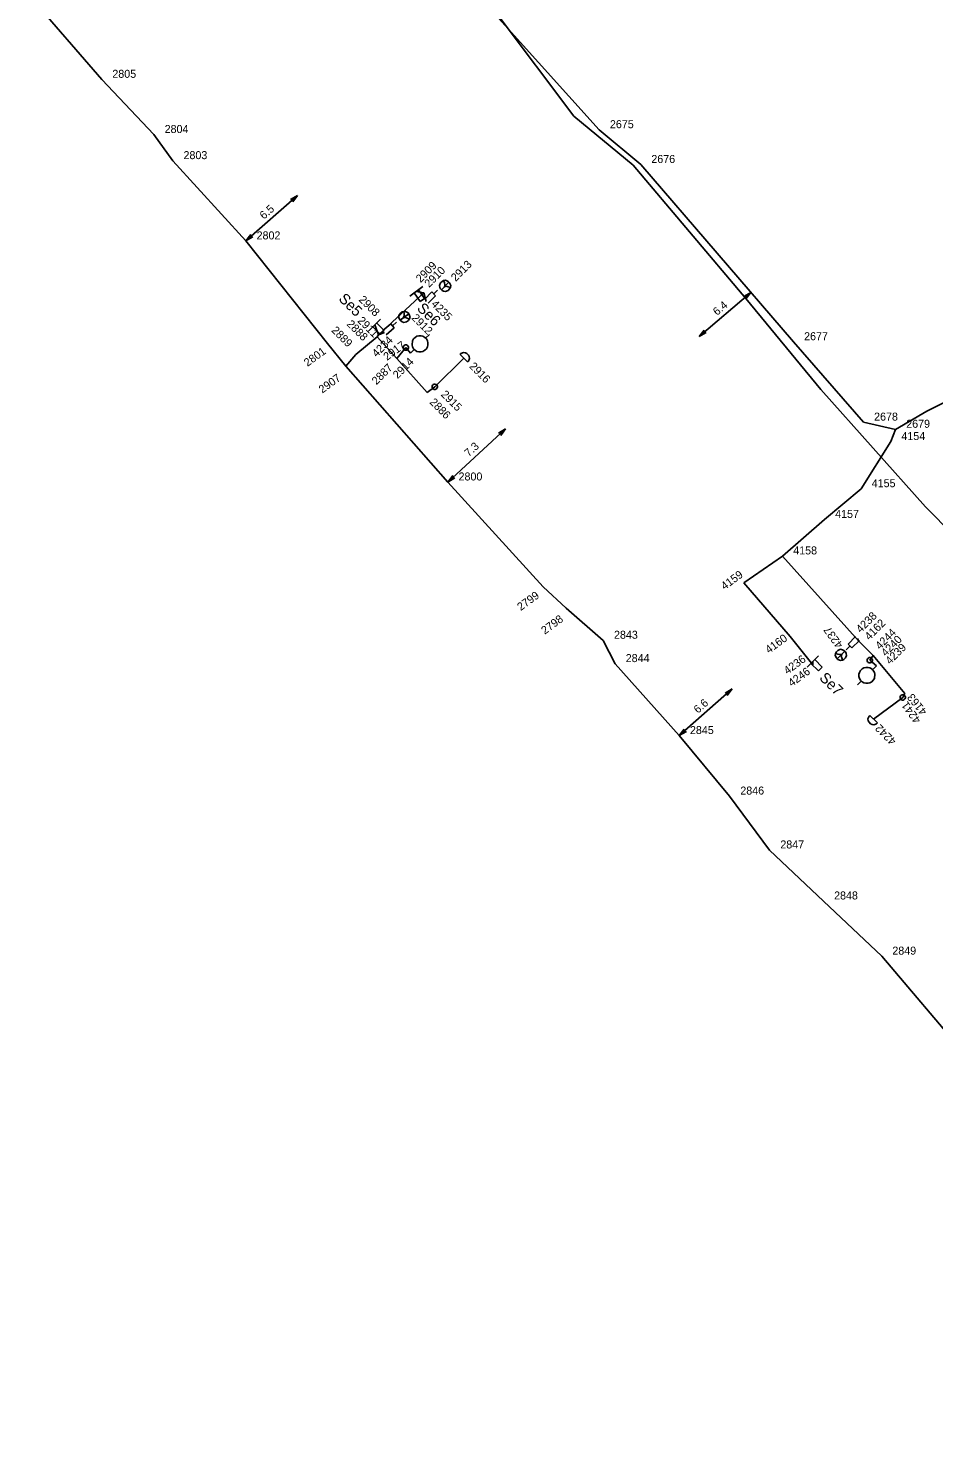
# Model space of a CAD drawing. Extents: x -535557 to -534097, y -1142175 to -1136716.
# Drawn here: x -535363.3 to -535278.4, y -1138601.5 to -1138469.4 of the extents above; entities that cross this region are included whole.
import ezdxf

# ---------------------------------------------------------------- set-up
doc = ezdxf.new("R2010")
doc.units = 0
for name, color, linetype in [('Default', 7, 'Continuous'), ('GIS_vektor_sdelovaci_kabely_CD', 7, 'Continuous'), ('SS_SZDC', 7, 'Continuous')]:
    doc.layers.add(name, color=color, linetype=linetype)

# ---------------------------------------------------------------- blocks, each defined once
blk = doc.blocks.new('POINT_DISPLAY')
at = {"layer": 'Default'}
blk.add_line((0, 0), (0, 0), dxfattribs=at)

msp = doc.modelspace()

# ---------------------------------------------------------------- linework, layer by layer
at = {"layer": 'GIS_vektor_sdelovaci_kabely_CD'}
msp.add_lwpolyline([(-535319.228, -1138468.225), (-535312.134, -1138477.681), (-535306.578, -1138482.264), (-535295.997, -1138494.75), (-535288.97, -1138503.271), (-535279.183, -1138514.276), (-535276.556, -1138516.936), (-535270.008, -1138523.859), (-535266.161, -1138527.963), (-535262.595, -1138534.859), (-535261.596, -1138536.721), (-535250.636, -1138550.535), (-535240.996, -1138561.428), (-535238.641, -1138562.108), (-535234.874, -1138566.378), (-535233.263, -1138567.105), (-535231.845, -1138569.165), (-535227.777, -1138573.592), (-535226.657, -1138576.911), (-535216.743, -1138588.55), (-535215.025, -1138590.318), (-535214.415, -1138590.897), (-535212.811, -1138593.077), (-535202.253, -1138605.902)], dxfattribs=at)
at = {"layer": 'SS_SZDC'}
for p, q in [((-535356.39, -1138474.229), (-535363.279, -1138466.27)), ((-535318.279, -1138469.5), (-535322.069, -1138465.28)), ((-535309.75, -1138478.95), (-535318.279, -1138469.5)), ((-535351.489, -1138479.399), (-535356.39, -1138474.229)), ((-535349.72, -1138481.85), (-535351.489, -1138479.399)), ((-535305.869, -1138482.209), (-535309.75, -1138478.95)), ((-535342.869, -1138489.37), (-535349.72, -1138481.85)), ((-535291.55, -1138498.819), (-535305.869, -1138482.209)), ((-535342.869, -1138489.37), (-535338.021, -1138485.099)), ((-535338.683, -1138485.482), (-535338.021, -1138485.099)), ((-535338.021, -1138485.099), (-535338.485, -1138485.707)), ((-535342.869, -1138489.37), (-535342.406, -1138488.761)), ((-535342.208, -1138488.986), (-535342.869, -1138489.37)), ((-535335.22, -1138498.959), (-535342.869, -1138489.37)), ((-535326.303, -1138493.649), (-535327.516, -1138494.53)), ((-535326.18, -1138494.239), (-535326.909, -1138494.09)), ((-535326.707, -1138493.943), (-535326.119, -1138494.752)), ((-535326.146, -1138494.853), (-535325.439, -1138494.146)), ((-535325.439, -1138494.146), (-535325.086, -1138494.499)), ((-535325.262, -1138494.322), (-535324.909, -1138493.969)), ((-535324.73, -1138493.544), (-535324.624, -1138493.297)), ((-535324.694, -1138493.721), (-535324.73, -1138493.544)), ((-535324.624, -1138493.862), (-535324.694, -1138493.721)), ((-535324.624, -1138493.297), (-535324.482, -1138493.155)), ((-535324.482, -1138494.004), (-535324.624, -1138493.862)), ((-535323.846, -1138493.226), (-535324.553, -1138493.933)), ((-535324.482, -1138493.155), (-535324.341, -1138493.085)), ((-535324.341, -1138494.074), (-535324.482, -1138494.004)), ((-535324.341, -1138493.085), (-535324.164, -1138493.049)), ((-535324.27, -1138493.297), (-535324.341, -1138493.085)), ((-535324.164, -1138494.11), (-535324.341, -1138494.074)), ((-535324.235, -1138493.473), (-535324.27, -1138493.297)), ((-535324.27, -1138493.65), (-535324.235, -1138493.473)), ((-535324.27, -1138493.65), (-535324.093, -1138493.615)), ((-535324.164, -1138493.049), (-535323.917, -1138493.155)), ((-535323.917, -1138494.004), (-535324.164, -1138494.11)), ((-535324.093, -1138493.615), (-535323.917, -1138493.65)), ((-535323.917, -1138493.155), (-535323.775, -1138493.297)), ((-535323.917, -1138493.65), (-535323.705, -1138493.721)), ((-535323.775, -1138493.862), (-535323.917, -1138494.004)), ((-535323.775, -1138493.297), (-535323.669, -1138493.544)), ((-535323.705, -1138493.721), (-535323.775, -1138493.862)), ((-535323.669, -1138493.544), (-535323.705, -1138493.721)), ((-535330.439, -1138498.159), (-535326.18, -1138494.239)), ((-535326.524, -1138495.045), (-535327.112, -1138494.236)), ((-535326.119, -1138494.752), (-535326.524, -1138495.045)), ((-535325.97, -1138495.03), (-535326.18, -1138494.239)), ((-535325.086, -1138494.499), (-535325.793, -1138495.206)), ((-535295.54, -1138494.191), (-535300.387, -1138498.326)), ((-535296.208, -1138494.564), (-535295.54, -1138494.191)), ((-535295.54, -1138494.191), (-535296.013, -1138494.792)), ((-535330.259, -1138496.709), (-535331.32, -1138497.77)), ((-535328.538, -1138496.362), (-535328.394, -1138496.134)), ((-535328.531, -1138496.542), (-535328.538, -1138496.362)), ((-535328.483, -1138496.692), (-535328.531, -1138496.542)), ((-535328.365, -1138496.854), (-535328.483, -1138496.692)), ((-535327.615, -1138496.186), (-535328.424, -1138496.773)), ((-535328.394, -1138496.134), (-535328.232, -1138496.016)), ((-535328.232, -1138496.016), (-535328.082, -1138495.968)), ((-535328.1, -1138496.538), (-535328.038, -1138496.369)), ((-535328.1, -1138496.538), (-535327.92, -1138496.531)), ((-535328.082, -1138495.968), (-535327.902, -1138495.961)), ((-535328.045, -1138496.189), (-535328.082, -1138495.968)), ((-535328.038, -1138496.369), (-535328.045, -1138496.189)), ((-535327.92, -1138496.531), (-535327.751, -1138496.594)), ((-535327.902, -1138495.961), (-535327.674, -1138496.105)), ((-535327.751, -1138496.594), (-535327.553, -1138496.697)), ((-535327.674, -1138496.105), (-535327.556, -1138496.267)), ((-535327.553, -1138496.697), (-535327.645, -1138496.825)), ((-535327.556, -1138496.267), (-535327.49, -1138496.528)), ((-535327.49, -1138496.528), (-535327.553, -1138496.697)), ((-535330.259, -1138498.123), (-535330.966, -1138497.416)), ((-535330.789, -1138497.239), (-535330.439, -1138498.159)), ((-535330.613, -1138497.063), (-535329.906, -1138497.77)), ((-535329.89, -1138497.959), (-535330.439, -1138498.159)), ((-535329.906, -1138497.77), (-535330.259, -1138498.123)), ((-535330.052, -1138497.769), (-535329.291, -1138497.12)), ((-535328.967, -1138497.5), (-535329.727, -1138498.15)), ((-535329.291, -1138497.12), (-535328.967, -1138497.5)), ((-535329.129, -1138497.31), (-535328.749, -1138496.985)), ((-535328.237, -1138496.946), (-535328.365, -1138496.854)), ((-535328.068, -1138497.009), (-535328.237, -1138496.946)), ((-535327.807, -1138496.943), (-535328.068, -1138497.009)), ((-535327.645, -1138496.825), (-535327.807, -1138496.943)), ((-535300.387, -1138498.326), (-535299.914, -1138497.725)), ((-535299.719, -1138497.954), (-535300.387, -1138498.326)), ((-535333.51, -1138501.11), (-535335.22, -1138498.959)), ((-535330.56, -1138498.35), (-535332.56, -1138500)), ((-535330.56, -1138498.35), (-535330.439, -1138498.159)), ((-535328.72, -1138500.37), (-535330.56, -1138498.35)), ((-535327.88, -1138499.35), (-535328.72, -1138500.37)), ((-535328.13, -1138499.3), (-535328.08, -1138499.2)), ((-535328.13, -1138499.4), (-535328.13, -1138499.3)), ((-535328.08, -1138499.5), (-535328.13, -1138499.4)), ((-535328.08, -1138499.2), (-535328.03, -1138499.15)), ((-535328.03, -1138499.15), (-535327.93, -1138499.1)), ((-535327.93, -1138499.1), (-535327.83, -1138499.1)), ((-535327.439, -1138499.889), (-535327.88, -1138499.35)), ((-535327.83, -1138499.1), (-535327.73, -1138499.15)), ((-535327.73, -1138499.15), (-535327.68, -1138499.2)), ((-535327.68, -1138499.2), (-535327.63, -1138499.3)), ((-535327.63, -1138499.4), (-535327.68, -1138499.5)), ((-535327.63, -1138499.3), (-535327.63, -1138499.4)), ((-535327.298, -1138499.112), (-535327.263, -1138498.723)), ((-535327.263, -1138499.288), (-535327.298, -1138499.112)), ((-535327.263, -1138498.723), (-535327.157, -1138498.546)), ((-535327.157, -1138499.465), (-535327.263, -1138499.288)), ((-535327.157, -1138498.546), (-535327.015, -1138498.405)), ((-535327.015, -1138498.405), (-535326.838, -1138498.299)), ((-535326.838, -1138498.299), (-535326.662, -1138498.263)), ((-535326.662, -1138498.263), (-535326.45, -1138498.263)), ((-535326.45, -1138498.263), (-535326.273, -1138498.299)), ((-535326.273, -1138498.299), (-535326.096, -1138498.405)), ((-535326.096, -1138498.405), (-535325.955, -1138498.546)), ((-535326.025, -1138498.475), (-535325.672, -1138498.122)), ((-535325.955, -1138498.546), (-535325.849, -1138498.723)), ((-535325.849, -1138499.288), (-535325.955, -1138499.465)), ((-535325.849, -1138498.723), (-535325.813, -1138498.9)), ((-535325.813, -1138499.112), (-535325.849, -1138499.288)), ((-535325.813, -1138498.9), (-535325.813, -1138499.112)), ((-535284.989, -1138506.35), (-535291.55, -1138498.819)), ((-535332.56, -1138500), (-535333.51, -1138501.11)), ((-535325.89, -1138503.579), (-535328.72, -1138500.37)), ((-535328.03, -1138499.55), (-535328.08, -1138499.5)), ((-535327.93, -1138499.6), (-535328.03, -1138499.55)), ((-535327.83, -1138499.6), (-535327.93, -1138499.6)), ((-535327.73, -1138499.55), (-535327.83, -1138499.6)), ((-535327.68, -1138499.5), (-535327.73, -1138499.55)), ((-535327.439, -1138499.889), (-535327.086, -1138499.536)), ((-535327.086, -1138499.536), (-535327.157, -1138499.465)), ((-535327.015, -1138499.607), (-535327.086, -1138499.536)), ((-535326.838, -1138499.713), (-535327.015, -1138499.607)), ((-535326.662, -1138499.748), (-535326.838, -1138499.713)), ((-535326.45, -1138499.748), (-535326.662, -1138499.748)), ((-535326.273, -1138499.713), (-535326.45, -1138499.748)), ((-535326.096, -1138499.607), (-535326.273, -1138499.713)), ((-535325.955, -1138499.465), (-535326.096, -1138499.607)), ((-535322.439, -1138500.35), (-535325.17, -1138503.02)), ((-535322.722, -1138499.925), (-535322.793, -1138499.996)), ((-535322.793, -1138499.996), (-535322.086, -1138500.703)), ((-535322.475, -1138499.819), (-535322.722, -1138499.925)), ((-535322.298, -1138499.855), (-535322.475, -1138499.819)), ((-535322.157, -1138499.925), (-535322.298, -1138499.855)), ((-535322.015, -1138500.067), (-535322.157, -1138499.925)), ((-535322.086, -1138500.703), (-535322.015, -1138500.632)), ((-535321.945, -1138500.208), (-535322.015, -1138500.067)), ((-535322.015, -1138500.632), (-535321.909, -1138500.385)), ((-535321.909, -1138500.385), (-535321.945, -1138500.208)), ((-535323.939, -1138511.959), (-535333.51, -1138501.11)), ((-535325.17, -1138503.02), (-535325.89, -1138503.579)), ((-535325.42, -1138502.97), (-535325.37, -1138502.87)), ((-535325.42, -1138503.07), (-535325.42, -1138502.97)), ((-535325.37, -1138503.17), (-535325.42, -1138503.07)), ((-535325.37, -1138502.87), (-535325.32, -1138502.82)), ((-535325.32, -1138503.22), (-535325.37, -1138503.17)), ((-535325.32, -1138502.82), (-535325.22, -1138502.77)), ((-535325.22, -1138503.27), (-535325.32, -1138503.22)), ((-535325.22, -1138502.77), (-535325.12, -1138502.77)), ((-535325.12, -1138503.27), (-535325.22, -1138503.27)), ((-535325.12, -1138502.77), (-535325.02, -1138502.82)), ((-535325.02, -1138503.22), (-535325.12, -1138503.27)), ((-535325.02, -1138502.82), (-535324.97, -1138502.87)), ((-535324.97, -1138503.17), (-535325.02, -1138503.22)), ((-535324.97, -1138502.87), (-535324.92, -1138502.97)), ((-535324.92, -1138503.07), (-535324.97, -1138503.17)), ((-535324.92, -1138502.97), (-535324.92, -1138503.07)), ((-535273.779, -1138502.68), (-535279.039, -1138505.309)), ((-535279.039, -1138505.309), (-535281.979, -1138507.02)), ((-535323.939, -1138511.959), (-535318.537, -1138506.981)), ((-535319.19, -1138507.379), (-535318.537, -1138506.981)), ((-535318.537, -1138506.981), (-535318.986, -1138507.6)), ((-535281.979, -1138507.02), (-535284.989, -1138506.35)), ((-535281.979, -1138507.02), (-535282.43, -1138508.17)), ((-535282.43, -1138508.17), (-535285.21, -1138512.59)), ((-535323.939, -1138511.959), (-535323.49, -1138511.341)), ((-535323.286, -1138511.562), (-535323.939, -1138511.959)), ((-535315, -1138521.79), (-535323.939, -1138511.959)), ((-535285.21, -1138512.59), (-535288.64, -1138515.469)), ((-535288.64, -1138515.469), (-535292.569, -1138518.889)), ((-535296.199, -1138521.409), (-535292.569, -1138518.889)), ((-535292.569, -1138518.889), (-535285.449, -1138526.829)), ((-535312.859, -1138523.78), (-535315, -1138521.79)), ((-535291.85, -1138526.44), (-535296.199, -1138521.409)), ((-535309.369, -1138526.79), (-535312.859, -1138523.78)), ((-535308.27, -1138528.979), (-535309.369, -1138526.79)), ((-535289.739, -1138529.069), (-535291.85, -1138526.44)), ((-535286.433, -1138527.15), (-535285.726, -1138526.443)), ((-535286.08, -1138527.503), (-535286.433, -1138527.15)), ((-535285.373, -1138526.796), (-535286.08, -1138527.503)), ((-535285.449, -1138526.829), (-535285.55, -1138526.62)), ((-535285.449, -1138526.829), (-535284.079, -1138528.209)), ((-535289.199, -1138528.239), (-535290.26, -1138529.3)), ((-535287.63, -1138528.195), (-535287.594, -1138528.018)), ((-535287.524, -1138528.442), (-535287.63, -1138528.195)), ((-535287.594, -1138528.018), (-535287.524, -1138527.877)), ((-535287.382, -1138528.089), (-535287.594, -1138528.018)), ((-535287.524, -1138527.877), (-535287.382, -1138527.735)), ((-535287.382, -1138528.584), (-535287.524, -1138528.442)), ((-535287.453, -1138528.513), (-535286.746, -1138527.806)), ((-535287.382, -1138527.735), (-535287.135, -1138527.629)), ((-535287.206, -1138528.124), (-535287.382, -1138528.089)), ((-535287.029, -1138528.089), (-535287.206, -1138528.124)), ((-535287.135, -1138527.629), (-535286.958, -1138527.665)), ((-535287.029, -1138528.089), (-535287.064, -1138528.266)), ((-535287.064, -1138528.266), (-535287.029, -1138528.442)), ((-535287.029, -1138528.442), (-535286.958, -1138528.654)), ((-535286.958, -1138527.665), (-535286.817, -1138527.735)), ((-535286.817, -1138527.735), (-535286.675, -1138527.877)), ((-535286.675, -1138528.442), (-535286.817, -1138528.584)), ((-535286.675, -1138527.877), (-535286.605, -1138528.018)), ((-535286.569, -1138528.195), (-535286.675, -1138528.442)), ((-535286.257, -1138527.327), (-535286.61, -1138527.68)), ((-535286.605, -1138528.018), (-535286.569, -1138528.195)), ((-535284.599, -1138528.509), (-535284.549, -1138528.459)), ((-535284.549, -1138528.459), (-535284.449, -1138528.409)), ((-535284.449, -1138528.409), (-535284.349, -1138528.409)), ((-535284.079, -1138528.209), (-535284.399, -1138528.659)), ((-535284.349, -1138528.409), (-535284.249, -1138528.459)), ((-535284.249, -1138528.459), (-535284.199, -1138528.509)), ((-535284.079, -1138528.209), (-535281.1, -1138531.76)), ((-535302.25, -1138535.719), (-535308.27, -1138528.979)), ((-535289.199, -1138529.653), (-535289.906, -1138528.946)), ((-535289.729, -1138528.77), (-535289.739, -1138529.069)), ((-535289.553, -1138528.593), (-535288.846, -1138529.3)), ((-535288.846, -1138529.3), (-535289.199, -1138529.653)), ((-535287.135, -1138528.69), (-535287.382, -1138528.584)), ((-535286.958, -1138528.654), (-535287.135, -1138528.69)), ((-535286.817, -1138528.584), (-535286.958, -1138528.654)), ((-535285.406, -1138529.967), (-535285.37, -1138529.791)), ((-535285.37, -1138529.791), (-535285.264, -1138529.614)), ((-535285.264, -1138529.614), (-535285.123, -1138529.472)), ((-535285.123, -1138529.472), (-535284.946, -1138529.366)), ((-535284.946, -1138529.366), (-535284.769, -1138529.331)), ((-535284.769, -1138529.331), (-535284.557, -1138529.331)), ((-535284.649, -1138528.609), (-535284.599, -1138528.509)), ((-535284.649, -1138528.709), (-535284.649, -1138528.609)), ((-535284.599, -1138528.809), (-535284.649, -1138528.709)), ((-535284.549, -1138528.859), (-535284.599, -1138528.809)), ((-535284.557, -1138529.331), (-535284.381, -1138529.366)), ((-535284.449, -1138528.909), (-535284.549, -1138528.859)), ((-535284.349, -1138528.909), (-535284.449, -1138528.909)), ((-535284.399, -1138528.659), (-535283.779, -1138529.19)), ((-535284.381, -1138529.366), (-535284.204, -1138529.472)), ((-535284.249, -1138528.859), (-535284.349, -1138528.909)), ((-535284.199, -1138528.809), (-535284.249, -1138528.859)), ((-535284.204, -1138529.472), (-535284.133, -1138529.543)), ((-535284.199, -1138528.509), (-535284.149, -1138528.609)), ((-535284.149, -1138528.709), (-535284.199, -1138528.809)), ((-535284.149, -1138528.609), (-535284.149, -1138528.709)), ((-535283.779, -1138529.19), (-535284.133, -1138529.543)), ((-535284.133, -1138529.543), (-535284.062, -1138529.614)), ((-535284.062, -1138529.614), (-535283.956, -1138529.791)), ((-535283.956, -1138529.791), (-535283.921, -1138529.967)), ((-535285.194, -1138530.604), (-535285.547, -1138530.957)), ((-535285.406, -1138530.179), (-535285.406, -1138529.967)), ((-535285.37, -1138530.356), (-535285.406, -1138530.179)), ((-535285.264, -1138530.533), (-535285.37, -1138530.356)), ((-535285.123, -1138530.674), (-535285.264, -1138530.533)), ((-535284.946, -1138530.78), (-535285.123, -1138530.674)), ((-535284.769, -1138530.816), (-535284.946, -1138530.78)), ((-535284.557, -1138530.816), (-535284.769, -1138530.816)), ((-535284.381, -1138530.78), (-535284.557, -1138530.816)), ((-535284.204, -1138530.674), (-535284.381, -1138530.78)), ((-535284.062, -1138530.533), (-535284.204, -1138530.674)), ((-535283.956, -1138530.356), (-535284.062, -1138530.533)), ((-535283.921, -1138529.967), (-535283.956, -1138530.356)), ((-535302.25, -1138535.719), (-535297.284, -1138531.346)), ((-535297.946, -1138531.729), (-535297.284, -1138531.346)), ((-535297.284, -1138531.346), (-535297.748, -1138531.954)), ((-535281.31, -1138532.129), (-535284.039, -1138534.18)), ((-535281.56, -1138532.079), (-535281.51, -1138531.979)), ((-535281.56, -1138532.179), (-535281.56, -1138532.079)), ((-535281.51, -1138532.279), (-535281.56, -1138532.179)), ((-535281.51, -1138531.979), (-535281.46, -1138531.929)), ((-535281.46, -1138532.329), (-535281.51, -1138532.279)), ((-535281.46, -1138531.929), (-535281.36, -1138531.879)), ((-535281.36, -1138532.379), (-535281.46, -1138532.329)), ((-535281.36, -1138531.879), (-535281.26, -1138531.879)), ((-535281.26, -1138532.379), (-535281.36, -1138532.379)), ((-535281.1, -1138531.76), (-535281.31, -1138532.129)), ((-535281.26, -1138531.879), (-535281.16, -1138531.929)), ((-535281.16, -1138532.329), (-535281.26, -1138532.379)), ((-535281.16, -1138531.929), (-535281.11, -1138531.979)), ((-535281.11, -1138532.279), (-535281.16, -1138532.329)), ((-535281.11, -1138531.979), (-535281.06, -1138532.079)), ((-535281.06, -1138532.179), (-535281.11, -1138532.279)), ((-535281.06, -1138532.079), (-535281.06, -1138532.179)), ((-535284.464, -1138533.897), (-535284.57, -1138534.144)), ((-535284.57, -1138534.144), (-535284.534, -1138534.321)), ((-535284.534, -1138534.321), (-535284.464, -1138534.462)), ((-535284.393, -1138533.826), (-535284.464, -1138533.897)), ((-535284.464, -1138534.462), (-535284.322, -1138534.604)), ((-535283.686, -1138534.533), (-535284.393, -1138533.826)), ((-535284.322, -1138534.604), (-535284.181, -1138534.674)), ((-535284.181, -1138534.674), (-535284.004, -1138534.71)), ((-535284.004, -1138534.71), (-535283.757, -1138534.604)), ((-535283.757, -1138534.604), (-535283.686, -1138534.533)), ((-535302.25, -1138535.719), (-535301.786, -1138535.111)), ((-535301.588, -1138535.336), (-535302.25, -1138535.719)), ((-535297.529, -1138541.389), (-535302.25, -1138535.719)), ((-535293.779, -1138546.44), (-535297.529, -1138541.389)), ((-535288.739, -1138551.219), (-535293.779, -1138546.44)), ((-535283.279, -1138556.389), (-535288.739, -1138551.219)), ((-535274.34, -1138566.909), (-535283.279, -1138556.389))]:
    msp.add_line(p, q, dxfattribs=at)

# ---------------------------------------------------------------- block references
for p in [(-535318.279, -1138469.5), (-535356.39, -1138474.229), (-535351.489, -1138479.399), (-535309.75, -1138478.95), (-535349.72, -1138481.85), (-535305.869, -1138482.209), (-535342.869, -1138489.37), (-535326.909, -1138494.09), (-535324.199, -1138493.579), (-535326.18, -1138494.239), (-535325.97, -1138495.03), (-535328.02, -1138496.479), (-535330.789, -1138497.239), (-535329.89, -1138497.959), (-535335.22, -1138498.959), (-535330.56, -1138498.35), (-535330.439, -1138498.159), (-535327.88, -1138499.35), (-535327.88, -1138499.35), (-535291.55, -1138498.819), (-535332.56, -1138500), (-535328.72, -1138500.37), (-535327.439, -1138499.889), (-535322.439, -1138500.35), (-535333.51, -1138501.11), (-535325.17, -1138503.02), (-535325.17, -1138503.02), (-535325.89, -1138503.579), (-535279.039, -1138505.309), (-535284.989, -1138506.35), (-535281.979, -1138507.02), (-535282.43, -1138508.17), (-535323.939, -1138511.959), (-535285.21, -1138512.59), (-535288.64, -1138515.469), (-535292.569, -1138518.889), (-535315, -1138521.79), (-535296.199, -1138521.409), (-535312.859, -1138523.78), (-535309.369, -1138526.79), (-535291.85, -1138526.44), (-535285.55, -1138526.62), (-535285.449, -1138526.829), (-535287.1, -1138528.159), (-535284.079, -1138528.209), (-535308.27, -1138528.979), (-535289.739, -1138529.069), (-535289.729, -1138528.77), (-535284.399, -1138528.659), (-535284.399, -1138528.659), (-535283.779, -1138529.19), (-535281.31, -1138532.129), (-535281.31, -1138532.129), (-535281.1, -1138531.76), (-535284.039, -1138534.18), (-535302.25, -1138535.719), (-535297.529, -1138541.389), (-535293.779, -1138546.44), (-535288.739, -1138551.219), (-535283.279, -1138556.389)]:
    msp.add_blockref('POINT_DISPLAY', p, dxfattribs=at)

# ---------------------------------------------------------------- texts
for s, p in [('2805', (-535355.39, -1138474.079)), ('2675', (-535308.75, -1138478.8)), ('2804', (-535350.489, -1138479.249)), ('2803', (-535348.72, -1138481.7)), ('2676', (-535304.869, -1138482.059)), ('2802', (-535341.869, -1138489.22)), ('2677', (-535290.55, -1138498.669)), ('2678', (-535283.989, -1138506.2)), ('4154', (-535281.43, -1138508.02)), ('2679', (-535280.979, -1138506.87)), ('2800', (-535322.939, -1138511.809)), ('4155', (-535284.21, -1138512.44)), ('4157', (-535287.64, -1138515.319)), ('4158', (-535291.569, -1138518.739)), ('2843', (-535308.369, -1138526.64)), ('2844', (-535307.27, -1138528.829)), ('2845', (-535301.25, -1138535.569)), ('2846', (-535296.529, -1138541.239)), ('2847', (-535292.779, -1138546.29)), ('2848', (-535287.739, -1138551.069)), ('2849', (-535282.279, -1138556.239))]:
    msp.add_text(s, height=0.75, dxfattribs=at).set_placement(p)
for s, height, rotation, p in [('6.5', 0.75, 41.37661, (-535341.182, -1138487.384)), ('2909', 0.75, 45, (-535326.5, -1138493.316)), ('2913', 0.75, 45, (-535323.209, -1138493.212)), ('2910', 0.75, 45, (-535325.696, -1138493.777)), ('Se5', 1, 315.37566, (-535334.251, -1138494.86)), ('2908', 0.75, 315, (-535332.35, -1138494.925)), ('Se6', 1, 315.37566, (-535326.904, -1138495.756)), ('4235', 0.75, 315, (-535325.554, -1138495.34)), ('6.4', 0.75, 40.46729, (-535298.71, -1138496.402)), ('2911', 0.75, 315, (-535332.463, -1138496.895)), ('2912', 0.75, 315, (-535327.397, -1138496.638)), ('2889', 0.75, 315, (-535334.913, -1138497.801)), ('2888', 0.75, 315, (-535333.475, -1138497.215)), ('2801', 0.75, 36, (-535337.096, -1138501.173)), ('4234', 0.75, 45, (-535330.615, -1138500.305)), ('2917', 0.75, 36, (-535329.649, -1138500.609)), ('2914', 0.75, 45, (-535328.653, -1138502.332)), ('2916', 0.75, 315, (-535321.99, -1138501.171)), ('2907', 0.75, 36, (-535335.711, -1138503.676)), ('2887', 0.75, 45, (-535330.632, -1138502.898)), ('2915', 0.75, 315, (-535324.645, -1138503.808)), ('2886', 0.75, 315, (-535325.711, -1138504.537)), ('7.3', 0.75, 42.65757, (-535321.978, -1138509.642)), ('4159', 0.75, 36, (-535298.009, -1138522.102)), ('2799', 0.75, 36, (-535317.107, -1138524.049)), ('2798', 0.75, 36, (-535314.857, -1138526.264)), ('4238', 0.75, 45, (-535285.242, -1138526.146)), ('4237', 0.75, 126, (-535286.861, -1138527.203)), ('4162', 0.75, 45, (-535284.435, -1138526.823)), ('4244', 0.75, 45, (-535283.435, -1138527.709)), ('4160', 0.75, 36, (-535293.848, -1138528.061)), ('4240', 0.75, 45, (-535282.89, -1138528.355)), ('4239', 0.75, 45, (-535282.489, -1138529.1)), ('4236', 0.75, 36, (-535292.122, -1138530.021)), ('4246', 0.75, 36, (-535291.707, -1138531.174)), ('Se7', 1, 315.37566, (-535289.187, -1138530.38)), ('6.6', 0.75, 41.37514, (-535300.504, -1138533.682)), ('4163', 0.75, 128.7, (-535278.976, -1138533.442)), ('4241', 0.75, 126, (-535279.564, -1138534.245)), ('4242', 0.75, 135, (-535281.858, -1138536.166))]:
    msp.add_text(s, height=height, rotation=rotation, dxfattribs=at).set_placement(p)

doc.saveas('drawing.dxf')
